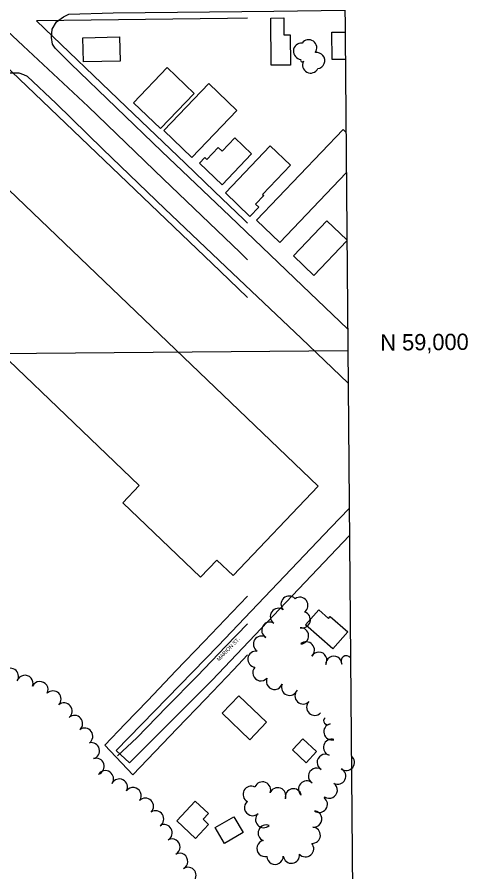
# Model space of a CAD drawing. Extents: x -2233 to 187241, y 4582 to 150524.
# Drawn here: x 119593 to 120147, y 58491 to 59541 of the extents above; entities that cross this region are included whole.
import ezdxf

# ---------------------------------------------------------------- set-up
doc = ezdxf.new("R2010")
doc.units = 0
for name, color, linetype in [('60', 7, 'Continuous'), ('BLDG', 7, 'Continuous'), ('GE_X_CL_2000', 7, 'Continuous'), ('GRID', 7, 'Continuous'), ('ROAD', 7, 'Continuous'), ('ROAD-NAME', 7, 'Continuous'), ('RW_X_Fee_RW', 7, 'Continuous'), ('TREES', 7, 'Continuous')]:
    doc.layers.add(name, color=color, linetype=linetype)

msp = doc.modelspace()

# ---------------------------------------------------------------- linework, layer by layer
at = {"layer": '60'}
msp.add_line((119990.7, 60130.9), (120014.2, 57433.2), dxfattribs=at)
at = {"layer": 'BLDG'}
for points in [[(119920.9, 59539.5), (119921.1, 59518.9), (119928.7, 59519), (119929, 59481.8), (119905.4, 59481.6), (119904.9, 59539.3)], [(119719.8, 59486.7), (119675, 59485.5), (119674.2, 59515.1), (119719, 59516.3)], [(119810.9, 59447), (119769.6, 59403.8), (119736.5, 59435.4), (119777.8, 59478.7)], [(119863.1, 59426), (119808.1, 59368.4), (119773.7, 59401.3), (119828.7, 59458.9)], [(119428.7, 59322.9), (119458.9, 59294), (119452.8, 59287.6), (119431.6, 59307.9), (119412.2, 59287.6), (119422, 59278.2), (119288.3, 59138.5), (119353.5, 59076.1), (119507.5, 59237), (119500.9, 59243.3), (119506.1, 59248.8), (119520.9, 59234.6), (119492.9, 59205.3), (119743.4, 58965.5), (119723.3, 58944.4), (119818.6, 58853.2), (119838.8, 58874.2), (119858.5, 58855.4), (119963.1, 58964.7), (119505.3, 59402.9)], [(119817.3, 59361.5), (119823.8, 59368.3), (119826.2, 59366), (119840.1, 59380.5), (119845, 59375.9), (119860.7, 59392.3), (119881.4, 59372.6), (119845.2, 59334.8)], [(119928.9, 59358.7), (119894.7, 59322.9), (119896.4, 59321.7), (119886.2, 59311.1), (119890.1, 59307.3), (119879.3, 59296), (119849.1, 59324.9), (119904.1, 59382.5)], [(119963.7, 58813.2), (119975.8, 58802.5), (119977.9, 58804.8), (119999.3, 58786), (119980.9, 58765.1), (119947.3, 58794.6)], [(119865.5, 58707.7), (119899.6, 58675.1), (119879.2, 58653.7), (119845.1, 58686.3)], [(119944.2, 58654.9), (119961.1, 58639.1), (119948.3, 58625.3), (119931.4, 58641.2)], [(119812.1, 58578.4), (119828.5, 58563), (119821.9, 58556), (119828.5, 58549.8), (119812.5, 58532.6), (119789.4, 58554.2)], [(119859.4, 58559.1), (119870.8, 58539.6), (119848, 58526.3), (119836.6, 58545.8)]]:
    msp.add_lwpolyline(points, close=True, dxfattribs=at)
for points in [[(119996.3, 59488.7), (119980.1, 59488.6), (119979.8, 59522.2), (119996, 59522.3)], [(119997.5, 59349.5), (119915.8, 59264.1), (119887.2, 59291.4), (119993.7, 59402.8), (119997.1, 59399.5)], [(119998.3, 59265.8), (119957.8, 59223.4), (119932.6, 59247.5), (119973.8, 59290.5), (119998.2, 59267.1)]]:
    msp.add_lwpolyline(points, dxfattribs=at)
at = {"layer": 'GE_X_CL_2000'}
for points in [[(119581.3, 59523.9), (119600.9, 59505.2), (119680.7, 59431), (119773.1, 59341.6), (119866.7, 59252.2), (119876.5, 59242.8)], [(119876.5, 58796.1), (119849.5, 58768.4), (119814.5, 58731.8), (119777.1, 58693.9), (119740.4, 58656.1), (119716.8, 58633.7)]]:
    msp.add_lwpolyline(points, dxfattribs=at)
at = {"layer": 'GRID'}
for p, q in [((119990.7, 60130.9), (120014.2, 57433.2)), ((119999.4, 59130.9), (114999.6, 59087.3))]:
    msp.add_line(p, q, dxfattribs=at)
at = {"layer": 'ROAD'}
for points in [[(119999.2, 59157.8), (119944, 59210.7), (119854.7, 59296.2), (119771.3, 59375.8), (119658.8, 59483.8), (119640.1, 59502.4), (119636.8, 59507.4), (119635.5, 59515.7), (119636.4, 59525.7), (119641.8, 59534.6), (119650.6, 59541), (119657, 59544.2), (119711.5, 59545.8), (119908.6, 59548), (119995.8, 59549)], [(119584.4, 59472.2), (119595.7, 59472), (119601.4, 59470.2), (119605.7, 59468.1), (119641.2, 59434.4), (119698.8, 59378.7), (119775, 59305.3), (119858, 59226.2), (119942, 59146.6), (119999.8, 59091.1)], [(120001.1, 58937.5), (119978.5, 58914.2), (119840.4, 58769.1), (119715.2, 58640.5), (119731.4, 58625.3), (119833, 58726.7), (119923.2, 58822.1), (120001.4, 58904.5)]]:
    msp.add_lwpolyline(points, dxfattribs=at)
at = {"layer": 'RW_X_Fee_RW'}
msp.add_line((119701, 58647), (119735.5, 58610.4), dxfattribs=at)
for points in [[(119876.5, 59539.4), (119851.7, 59539), (119617.2, 59535.9)], [(119876.5, 59287.7), (119871.9, 59292), (119835.8, 59326.6), (119799.6, 59361.2), (119763.6, 59395.8), (119727.5, 59430.4), (119617.2, 59535.9)], [(119577.2, 59482.9), (119842.9, 59228.6), (119876.5, 59196.4)], [(119701, 58647), (119726.2, 58673), (119753.9, 58701.9), (119788.5, 58738.1), (119823, 58774.1), (119857.6, 58810.2), (119876.5, 58829.9)], [(119735.5, 58610.4), (119790, 58667.3), (119824.6, 58703.5), (119859.2, 58739.6), (119876.5, 58757.7)]]:
    msp.add_lwpolyline(points, dxfattribs=at)
at = {"layer": 'TREES'}
for centre, radius, start, end in [((119951.4, 59502.9), 10, 324.6929, 144.6929), ((119942.6, 59498.7), 10, 86.0229, 266.0229), ((119943.4, 59487.5), 1.89, 141.3054, 321.3054), ((119961.2, 59487.2), 10, 278.9358, 98.9358), ((119953.8, 59481.9), 10, 153.2607, 333.2607), ((119927.4, 58820), 10, 42.7491, 222.7491), ((119940.5, 58818.6), 10, 305.1982, 125.1982), ((119914.3, 58805), 10, 55.1813, 235.1813), ((119943.5, 58800.8), 10, 254.1853, 74.1853), ((119903.7, 58788), 10, 60.6873, 240.6873), ((119941.3, 58781.2), 10, 272.6798, 92.6798), ((119893.5, 58770.9), 10, 57.5302, 237.5302), ((119948.5, 58763.8), 10, 312.4219, 132.4219), ((119886.7, 58752.5), 10, 82.3089, 262.3089), ((119963.8, 58751.2), 10, 328.6119, 148.6119), ((119982.3, 58746.2), 10, 1.3298, 181.3298), ((119997.5, 58750.3), 6.48, 36.4673, 216.4673), ((119585.2, 58731.4), 10, 327.7249, 147.7249), ((119603.1, 58722.8), 10, 340.8288, 160.8288), ((119892.8, 58735.9), 10, 137.488, 317.488), ((119621.5, 58715.1), 10, 333.6562, 153.6562), ((119909.4, 58725.4), 10, 158.2069, 338.2069), ((119637.5, 58703.6), 10, 314.9932, 134.9932), ((119928, 58718.1), 10, 158.8733, 338.8733), ((119944.6, 58707.5), 10, 135.9292, 315.9292), ((119651, 58688.8), 10, 309.889, 129.889), ((119958.9, 58693.6), 10, 135.9292, 315.9292), ((119663.9, 58673.6), 10, 310.8975, 130.8975), ((119974.6, 58676.9), 4.83, 128.4887, 308.4887), ((119980, 58663.4), 10, 103.8369, 283.8369), ((119676.4, 58657.9), 10, 305.8811, 125.8811), ((119684.7, 58640.1), 10, 284.5195, 104.5195), ((119979.5, 58644.2), 10, 72.9129, 252.9129), ((119690.4, 58621), 10, 288.5348, 108.5348), ((119971.7, 58625.9), 10, 61.0286, 241.0286), ((119997.6, 58625.8), 10, 232.2186, 52.2186), ((119961.2, 58608.9), 10, 55.459, 235.459), ((119987, 58609), 10, 243.0049, 63.0049), ((119701.8, 58605.8), 10, 325.1604, 145.1604), ((119718.9, 58595.5), 10, 333.0249, 153.0249), ((119880.8, 58586.8), 10, 62.0648, 242.0648), ((119894.8, 58592), 10, 338.4716, 158.4716), ((119948.9, 58593.1), 10, 48.8649, 228.8649), ((119976.7, 58591.9), 10, 235.2608, 55.2608), ((119735.9, 58585), 10, 323.4296, 143.4296), ((119913.4, 58584.8), 10, 339.578, 159.578), ((119932.6, 58583.5), 10, 12.2784, 192.2784), ((119750.9, 58572), 10, 314.8309, 134.8309), ((119882.6, 58570.4), 10, 130.9653, 310.9653), ((119964.5, 58574.4), 10, 234.7157, 54.7157), ((119970.7, 58583.1), 0.66, 234.7157, 54.7157), ((119763.5, 58556.5), 10, 303.1712, 123.1712), ((119957.6, 58556.3), 10, 263.3529, 83.3529), ((119896.1, 58555.6), 10, 133.6418, 313.6418), ((119773.9, 58539.5), 10, 299.7336, 119.7336), ((119899.3, 58539.1), 10, 67.9633, 247.9633), ((119955.8, 58536.4), 10, 266.493, 86.493), ((119783.6, 58522), 10, 298.5635, 118.5635), ((119897.9, 58520.2), 10, 103.7089, 283.7089), ((119947.6, 58519.9), 10, 220.9158, 40.9158), ((119793, 58504.3), 10, 297.2478, 117.2478), ((119930.2, 58512), 10, 187.4787, 7.4787), ((119910.2, 58510.6), 10, 180.879, 0.879), ((119803.2, 58487.2), 10, 304.2303, 124.2303)]:
    msp.add_arc(centre, radius, start, end, dxfattribs=at)

# ---------------------------------------------------------------- texts
at = {"layer": 'GRID'}
msp.add_text('N 59,000', height=20, rotation=0.5, dxfattribs=at).set_placement((120039.4, 59131.2))
at = {"layer": 'ROAD-NAME'}
msp.add_text('MARION ST.', height=4.68, rotation=46.1174, dxfattribs=at).set_placement((119841.4, 58749.7))

doc.saveas('drawing.dxf')
